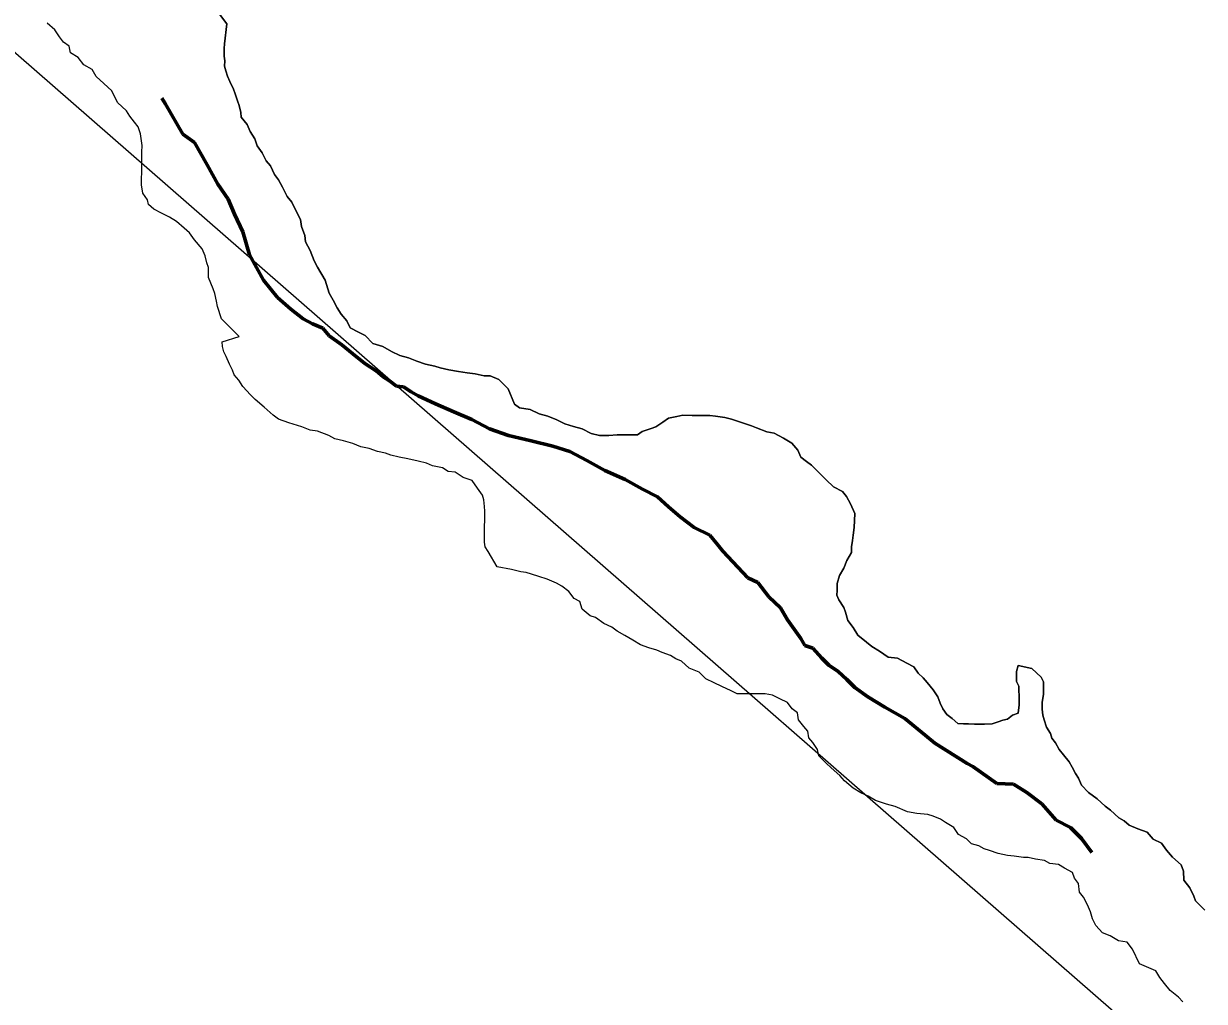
# Model space of a CAD drawing. Extents: x 553962 to 842807, y 8883888 to 9032388.
# Drawn here: x 806624 to 807127, y 9013879 to 9014295 of the extents above; entities that cross this region are included whole.
import ezdxf

# ---------------------------------------------------------------- set-up
doc = ezdxf.new("R2010")
doc.units = 0
doc.header["$LTSCALE"] = 200
doc.linetypes.add('LONG_DASH_SHORT_DASH', pattern=[9.9, 6, -1.2, 1.5, -1.2])
for name, color, linetype, lineweight in [('23', 7, 'Continuous', 13), ('25', 7, 'Continuous', 13), ('57', 7, 'Continuous', 13), ('7', 7, 'Continuous', 90), ('8', 7, 'Continuous', 13)]:
    doc.layers.add(name, color=color, linetype=linetype, lineweight=lineweight)
doc.layers.add('49', color=7, linetype='Continuous')

msp = doc.modelspace()

# ---------------------------------------------------------------- linework, layer by layer
at = {"layer": '23'}
for points in [[(806865.8, 9014120.8), (806862, 9014122.8), (806858.3, 9014123.8), (806854.5, 9014124.9), (806851.1, 9014126.7), (806847.3, 9014128.2), (806843.6, 9014129.2), (806839.8, 9014131), (806835.3, 9014131.8), (806833.1, 9014133.3), (806830.4, 9014139.8), (806826.4, 9014143.8), (806822.7, 9014145.4), (806820.2, 9014145.4), (806816.4, 9014146.2), (806812.9, 9014146.7), (806809.2, 9014147.2), (806805.2, 9014148), (806801.5, 9014148.8), (806799.2, 9014149.5), (806795.2, 9014150.3), (806791.5, 9014151.6), (806788, 9014153.1), (806784.2, 9014154.1), (806780.7, 9014155.7), (806777, 9014157.9), (806772.8, 9014159.2), (806769.5, 9014162.5), (806766.6, 9014164), (806763.1, 9014165.8), (806761.6, 9014168.8), (806759.3, 9014171.6), (806757.6, 9014174.3), (806755.9, 9014177.6), (806754.2, 9014180.6), (806752.5, 9014186.1), (806749.2, 9014191.7), (806747.8, 9014194.4), (806746.1, 9014198.7), (806744.1, 9014202.5), (806743.8, 9014205.2), (806742.4, 9014209), (806741.9, 9014212), (806740.4, 9014215), (806738.2, 9014219.3), (806736.2, 9014221.8), (806734.3, 9014225.8), (806732.5, 9014228.8), (806730.8, 9014231.1), (806729.1, 9014234.9), (806727.3, 9014236.9), (806725.6, 9014240.4), (806723.4, 9014243.4), (806722.4, 9014246.4), (806720.4, 9014249.4), (806719.2, 9014252.5), (806716.7, 9014255.5), (806716.5, 9014257.5), (806715.8, 9014260.5), (806715, 9014262.5), (806714.1, 9014265.5), (806713.3, 9014267.5), (806711.8, 9014270.8), (806710.8, 9014273), (806710.1, 9014275.3), (806709.6, 9014277.3), (806709.7, 9014279.6), (806709.4, 9014281.6), (806709.4, 9014284.8), (806709.5, 9014286.8), (806710.5, 9014295.3), (806706.1, 9014301.1)], [(807058, 9014003.4), (807058, 9014006.4), (807058.5, 9014009.6), (807058.5, 9014011.9), (807058.6, 9014015.1), (807057.6, 9014017.1), (807053.6, 9014020.7), (807047.8, 9014022), (807047.1, 9014019.5), (807047.1, 9014017.5), (807047, 9014015.2), (807048, 9014013.2), (807048, 9014011.2), (807048.2, 9014009.2), (807048.2, 9014007.2), (807048.2, 9014005.2), (807047.7, 9014001.7), (807045.4, 9014000.9), (807043.2, 9013999.2), (807041.2, 9013998.7), (807039.2, 9013998), (807036.7, 9013997.2), (807033.4, 9013997), (807031.2, 9013997), (807029.1, 9013997), (807026.6, 9013997.1), (807024.4, 9013997.1), (807022.1, 9013997.3), (807019.7, 9013999.4), (807017.4, 9014001.1), (807015.7, 9014003.6), (807014.5, 9014005.9), (807013.5, 9014008.7), (807011.5, 9014011.7), (807009, 9014014.7), (807007.3, 9014016.7), (807005.1, 9014018.7), (807003.3, 9014021.5), (807000.3, 9014023), (806996.3, 9014025.1), (806992.3, 9014025.6), (806988.6, 9014028.1), (806985.4, 9014030.1), (806983.1, 9014031.9), (806979.4, 9014034.9), (806977.4, 9014038.2), (806975.2, 9014041.2), (806974.2, 9014044.7), (806973.5, 9014046.7), (806971.3, 9014050), (806970.5, 9014052), (806970.6, 9014054), (806970.6, 9014057), (806971.6, 9014060.3), (806973.4, 9014063.5), (806974.7, 9014066.8), (806976.7, 9014070.2), (806976.7, 9014072.5), (806977.2, 9014075.2), (806977.5, 9014077.5), (806977.8, 9014080.8), (806978, 9014083.8), (806978.1, 9014086.8), (806976.3, 9014090.8), (806974.6, 9014094), (806972.9, 9014096.1), (806969.1, 9014098.1), (806965.9, 9014101.1), (806962.9, 9014104.1), (806959.7, 9014107.4), (806957.5, 9014108.9), (806955.2, 9014110.7), (806953.8, 9014113.7), (806951.3, 9014116.7), (806947.8, 9014118.8), (806943.8, 9014121), (806940.6, 9014121.6), (806936.3, 9014123.3), (806934.1, 9014124.1), (806930.3, 9014125.4), (806925.6, 9014126.9), (806922.8, 9014127.7), (806918.8, 9014128.2), (806916.3, 9014128.5), (806912.3, 9014128.5), (806908.8, 9014128.5), (806904.8, 9014128.6), (806902.3, 9014128.1), (806898.8, 9014127.3), (806896.3, 9014125.6), (806893.3, 9014123.6), (806891.3, 9014122.9), (806887.5, 9014121.7), (806885.5, 9014120.2), (806883.5, 9014120.2), (806879.8, 9014120.2), (806876.8, 9014120.2), (806873.3, 9014120), (806871.3, 9014120), (806869.3, 9014120), (806865.8, 9014120.8)], [(807127.3, 9013917.8), (807125.3, 9013919.8), (807123.4, 9013921.8), (807122.6, 9013923.8), (807120.9, 9013927.3), (807118.4, 9013930.6), (807118.2, 9013934.4), (807117.2, 9013937.1), (807113.5, 9013940.4), (807111, 9013943.4), (807108.8, 9013946.4), (807105.3, 9013948), (807102.8, 9013951), (807098.8, 9013952.5), (807095.1, 9013954), (807092.9, 9013955.8), (807090.6, 9013957.1), (807087.1, 9013960.4), (807084.9, 9013962.1), (807081.4, 9013965.2), (807077.7, 9013967.9), (807074.7, 9013971), (807073.5, 9013974), (807072.2, 9013976), (807070.8, 9013978.7), (807069.5, 9013981), (807067.1, 9013984), (807065.3, 9013986.3), (807063.6, 9013989.1), (807062.1, 9013991.1), (807061.6, 9013993.1), (807059.9, 9013995.8), (807058.9, 9013998.8), (807058.2, 9014000.8), (807058, 9014003.4)]]:
    msp.add_lwpolyline(points, dxfattribs=at)
at = {"layer": '25'}
for points in [[(806706.1, 9014301.1), (806710.5, 9014295.3), (806709.5, 9014286.8), (806709.4, 9014284.8), (806709.4, 9014281.6), (806709.7, 9014279.6), (806709.6, 9014277.3), (806710.1, 9014275.3), (806710.8, 9014273), (806711.8, 9014270.8), (806713.3, 9014267.5), (806714.1, 9014265.5), (806715, 9014262.5), (806715.8, 9014260.5), (806716.5, 9014257.5), (806716.7, 9014255.5), (806719.2, 9014252.5), (806720.4, 9014249.4), (806722.4, 9014246.4), (806723.4, 9014243.4), (806725.6, 9014240.4), (806727.3, 9014236.9), (806729.1, 9014234.9), (806730.8, 9014231.1), (806732.5, 9014228.8), (806734.3, 9014225.8), (806736.2, 9014221.8), (806738.2, 9014219.3), (806740.4, 9014215), (806741.9, 9014212), (806742.4, 9014209), (806743.8, 9014205.2), (806744.1, 9014202.5), (806746.1, 9014198.7), (806747.8, 9014194.4), (806749.2, 9014191.7), (806752.5, 9014186.1), (806754.2, 9014180.6), (806755.9, 9014177.6), (806757.6, 9014174.3), (806759.3, 9014171.6), (806761.6, 9014168.8), (806763.1, 9014165.8), (806766.6, 9014164), (806769.5, 9014162.5), (806772.8, 9014159.2), (806777, 9014157.9), (806780.7, 9014155.7), (806784.2, 9014154.1), (806788, 9014153.1), (806791.5, 9014151.6), (806795.2, 9014150.3), (806799.2, 9014149.5), (806801.5, 9014148.8), (806805.2, 9014148), (806809.2, 9014147.2), (806812.9, 9014146.7), (806816.4, 9014146.2), (806820.2, 9014145.4), (806822.7, 9014145.4), (806826.4, 9014143.8), (806830.4, 9014139.8), (806833.1, 9014133.3), (806835.3, 9014131.8), (806839.8, 9014131), (806843.6, 9014129.2), (806847.3, 9014128.2), (806851.1, 9014126.7), (806854.5, 9014124.9), (806858.3, 9014123.8), (806862, 9014122.8), (806865.8, 9014120.8)], [(806702.7, 9014191.5), (806702, 9014193.5), (806701.3, 9014196.5), (806700, 9014199.5), (806696.8, 9014203.3), (806694.6, 9014206.3), (806692.3, 9014208.3), (806689.1, 9014211.1), (806686.1, 9014212.9), (806682.7, 9014214.6), (806679.4, 9014216.4), (806677.2, 9014218.4), (806676.7, 9014220.4), (806674.7, 9014223.2), (806674.2, 9014226.7), (806674.2, 9014228.7), (806674.3, 9014232.7), (806674.3, 9014237), (806674.3, 9014240.7), (806674.4, 9014243.5), (806674.1, 9014245.5), (806673.7, 9014248.5), (806672.7, 9014251.5), (806671.2, 9014253.5), (806669.2, 9014256), (806667.7, 9014258.3), (806664, 9014261.8), (806661.5, 9014266.8), (806658.1, 9014269.9), (806654.8, 9014272.9), (806653.1, 9014275.9), (806649.6, 9014277.9), (806647.1, 9014281), (806643.9, 9014283), (806643.4, 9014285.8), (806640.9, 9014287.5), (806639.2, 9014289.8), (806637.2, 9014292.8), (806634, 9014295.6)], [(806956.4, 9013996), (806954.1, 9013998.8), (806953.7, 9014001.8), (806951.4, 9014003.6), (806949.4, 9014006.3), (806946.2, 9014007.8), (806943, 9014009.4), (806940, 9014009.9), (806937.2, 9014009.9), (806933.2, 9014009.9), (806931, 9014010), (806928, 9014010), (806925.5, 9014011.2), (806921.5, 9014013), (806918.2, 9014014.6), (806914.7, 9014016.3), (806911.8, 9014019.1), (806907.5, 9014020.9), (806904.3, 9014023.9), (806901.8, 9014024.9), (806899.6, 9014026.2), (806896.1, 9014027.5), (806893.8, 9014028.5), (806890.3, 9014029.5), (806886.8, 9014030.8), (806883.6, 9014032.8), (806880.1, 9014034.8), (806876.9, 9014036.6), (806874.6, 9014038.4), (806871.2, 9014039.9), (806867.7, 9014042.4), (806865.4, 9014043.2), (806861.9, 9014046), (806861, 9014049.2), (806858.5, 9014050.5), (806856.2, 9014053.5), (806853.3, 9014055.8), (806851, 9014057.1), (806847, 9014058.8), (806843.5, 9014059.9), (806840.3, 9014060.9), (806838.1, 9014061.6), (806835.8, 9014061.9), (806831.8, 9014062.9), (806825.8, 9014064), (806821.9, 9014070.5), (806820.6, 9014072.5), (806820.4, 9014074.5), (806820.4, 9014078), (806820.4, 9014080.8), (806820.5, 9014084.3), (806820.5, 9014087.8), (806820.3, 9014089.8), (806820, 9014092.6), (806819.5, 9014094.6), (806817.3, 9014097.6), (806815.1, 9014100.8), (806811.3, 9014102.1), (806807.9, 9014104.4), (806804.9, 9014104.7), (806802.4, 9014106.2), (806798.1, 9014107), (806795.6, 9014108.2), (806792.1, 9014109), (806787.7, 9014110), (806783.9, 9014110.8), (806780.4, 9014111.6), (806778.2, 9014112.4), (806774.7, 9014113.1), (806771.2, 9014114.4), (806767.7, 9014115.2), (806764.2, 9014116.5), (806760.2, 9014117.7), (806756.5, 9014118.5), (806754, 9014120), (806749.2, 9014121.8), (806746, 9014122.3), (806742.5, 9014123.6), (806737, 9014125.4), (806732.5, 9014126.9), (806730.3, 9014128.7), (806726.5, 9014132), (806722.6, 9014135.3), (806720.6, 9014137.3), (806717.3, 9014140.8), (806715.6, 9014143.6), (806713.6, 9014145.8), (806712.9, 9014147.8), (806711.7, 9014150.3), (806710.2, 9014153.6), (806709.2, 9014155.6), (806708.7, 9014157.9), (806708.5, 9014159.9), (806715.8, 9014162.1), (806708.3, 9014169.7), (806706.6, 9014174.9), (806706.1, 9014177.2), (806705.4, 9014180.4), (806704.7, 9014182.5), (806702.7, 9014187.2), (806702.7, 9014191.5)], [(806865.8, 9014120.8), (806869.3, 9014120), (806871.3, 9014120), (806873.3, 9014120), (806876.8, 9014120.2), (806879.8, 9014120.2), (806883.5, 9014120.2), (806885.5, 9014120.2), (806887.5, 9014121.7), (806891.3, 9014122.9), (806893.3, 9014123.6), (806896.3, 9014125.6), (806898.8, 9014127.3), (806902.3, 9014128.1), (806904.8, 9014128.6), (806908.8, 9014128.5), (806912.3, 9014128.5), (806916.3, 9014128.5), (806918.8, 9014128.2), (806922.8, 9014127.7), (806925.6, 9014126.9), (806930.3, 9014125.4), (806934.1, 9014124.1), (806936.3, 9014123.3), (806940.6, 9014121.6), (806943.8, 9014121), (806947.8, 9014118.8), (806951.3, 9014116.7), (806953.8, 9014113.7), (806955.2, 9014110.7), (806957.5, 9014108.9), (806959.7, 9014107.4), (806962.9, 9014104.1), (806965.9, 9014101.1), (806969.1, 9014098.1), (806972.9, 9014096.1), (806974.6, 9014094), (806976.3, 9014090.8), (806978.1, 9014086.8), (806978, 9014083.8), (806977.8, 9014080.8), (806977.5, 9014077.5), (806977.2, 9014075.2), (806976.7, 9014072.5), (806976.7, 9014070.2), (806974.7, 9014066.8), (806973.4, 9014063.5), (806971.6, 9014060.3), (806970.6, 9014057), (806970.6, 9014054), (806970.5, 9014052), (806971.3, 9014050), (806973.5, 9014046.7), (806974.2, 9014044.7), (806975.2, 9014041.2), (806977.4, 9014038.2), (806979.4, 9014034.9), (806983.1, 9014031.9), (806985.4, 9014030.1), (806988.6, 9014028.1), (806992.3, 9014025.6), (806996.3, 9014025.1), (807000.3, 9014023), (807003.3, 9014021.5), (807005.1, 9014018.7), (807007.3, 9014016.7), (807009, 9014014.7), (807011.5, 9014011.7), (807013.5, 9014008.7), (807014.5, 9014005.9), (807015.7, 9014003.6), (807017.4, 9014001.1), (807019.7, 9013999.4), (807022.1, 9013997.3), (807024.4, 9013997.1), (807026.6, 9013997.1), (807029.1, 9013997), (807031.2, 9013997), (807033.4, 9013997), (807036.7, 9013997.2), (807039.2, 9013998), (807041.2, 9013998.7), (807043.2, 9013999.2), (807045.4, 9014000.9), (807047.7, 9014001.7), (807048.2, 9014005.2), (807048.2, 9014007.2), (807048.2, 9014009.2), (807048, 9014011.2), (807048, 9014013.2), (807047, 9014015.2), (807047.1, 9014017.5), (807047.1, 9014019.5), (807047.8, 9014022), (807053.6, 9014020.7), (807057.6, 9014017.1), (807058.6, 9014015.1), (807058.5, 9014011.9), (807058.5, 9014009.6), (807058, 9014006.4), (807058, 9014003.4)], [(807058, 9014003.4), (807058.2, 9014000.8), (807058.9, 9013998.8), (807059.9, 9013995.8), (807061.6, 9013993.1), (807062.1, 9013991.1), (807063.6, 9013989.1), (807065.3, 9013986.3), (807067.1, 9013984), (807069.5, 9013981), (807070.8, 9013978.7), (807072.2, 9013976), (807073.5, 9013974), (807074.7, 9013971), (807077.7, 9013967.9), (807081.4, 9013965.2), (807084.9, 9013962.1), (807087.1, 9013960.4), (807090.6, 9013957.1), (807092.9, 9013955.8), (807095.1, 9013954), (807098.8, 9013952.5), (807102.8, 9013951), (807105.3, 9013948), (807108.8, 9013946.4), (807111, 9013943.4), (807113.5, 9013940.4), (807117.2, 9013937.1), (807118.2, 9013934.4), (807118.4, 9013930.6), (807120.9, 9013927.3), (807122.6, 9013923.8), (807123.4, 9013921.8), (807125.3, 9013919.8), (807127.3, 9013917.8)], [(807118, 9013878.8), (807116.1, 9013880.8), (807112.6, 9013883.6), (807110.1, 9013886.6), (807108.1, 9013889.1), (807106.4, 9013891.9), (807099.4, 9013894.9), (807096.5, 9013901.2), (807094.2, 9013904.2), (807090.5, 9013904.8), (807087, 9013906.8), (807083.7, 9013908.1), (807080.8, 9013911.3), (807079.5, 9013914.1), (807078.6, 9013917.1), (807077.3, 9013920.1), (807075.6, 9013923.4), (807073.9, 9013925.4), (807073.4, 9013929.2), (807071.7, 9013931.4), (807070.9, 9013933.9), (807067.5, 9013935.7), (807065, 9013937.2), (807061.2, 9013937.7), (807059, 9013939), (807055.2, 9013939.5), (807052, 9013940.3), (807050, 9013940.3), (807046, 9013940.8), (807043.2, 9013941.1), (807039.2, 9013941.9), (807035.5, 9013943.2), (807033.2, 9013943.9), (807031, 9013945.2), (807027.8, 9013946), (807025.8, 9013948.2), (807022.3, 9013950), (807020.3, 9013953), (807016.8, 9013955.1), (807014.6, 9013956.6), (807011.6, 9013957.8), (807009.3, 9013958.6), (807004.6, 9013958.9), (807000.6, 9013959.7), (806995.4, 9013962), (806991.6, 9013963), (806986.9, 9013964.5), (806983.9, 9013966.3), (806980.7, 9013967.8), (806977.4, 9013969.8), (806973.7, 9013972.9), (806971.7, 9013975.1), (806968, 9013978.4), (806966, 9013980.4), (806962.8, 9013983.5), (806962.3, 9013986.2), (806960.3, 9013989.2), (806958.6, 9013991.2), (806958.1, 9013994), (806956.4, 9013996)]]:
    msp.add_lwpolyline(points, dxfattribs=at)
at = {"layer": '57'}
for points in [[(806710.5, 9014295.3), (806709.5, 9014286.8), (806709.4, 9014284.8), (806709.4, 9014281.6), (806709.7, 9014279.6), (806709.6, 9014277.3), (806710.1, 9014275.3), (806710.8, 9014273), (806711.8, 9014270.8), (806713.3, 9014267.5), (806714.1, 9014265.5), (806715, 9014262.5), (806715.8, 9014260.5), (806716.5, 9014257.5), (806716.7, 9014255.5), (806719.2, 9014252.5), (806720.4, 9014249.4), (806722.4, 9014246.4), (806723.4, 9014243.4), (806725.6, 9014240.4), (806727.3, 9014236.9), (806729.1, 9014234.9), (806730.8, 9014231.1), (806732.5, 9014228.8), (806734.3, 9014225.8), (806736.2, 9014221.8), (806738.2, 9014219.3), (806740.4, 9014215), (806741.9, 9014212), (806742.4, 9014209), (806743.8, 9014205.2), (806744.1, 9014202.5), (806746.1, 9014198.7), (806747.8, 9014194.4), (806749.2, 9014191.7), (806752.5, 9014186.1), (806754.2, 9014180.6), (806755.9, 9014177.6), (806757.6, 9014174.3), (806759.3, 9014171.6), (806761.6, 9014168.8), (806763.1, 9014165.8), (806766.6, 9014164), (806769.5, 9014162.5), (806772.8, 9014159.2), (806777, 9014157.9), (806780.7, 9014155.7), (806784.2, 9014154.1), (806788, 9014153.1), (806791.5, 9014151.6), (806795.2, 9014150.3), (806799.2, 9014149.5), (806801.5, 9014148.8), (806805.2, 9014148), (806809.2, 9014147.2), (806812.9, 9014146.7), (806816.4, 9014146.2), (806820.2, 9014145.4), (806822.7, 9014145.4), (806826.4, 9014143.8), (806830.4, 9014139.8), (806833.1, 9014133.3), (806835.3, 9014131.8), (806839.8, 9014131), (806843.6, 9014129.2), (806847.3, 9014128.2), (806851.1, 9014126.7), (806854.5, 9014124.9), (806858.3, 9014123.8), (806862, 9014122.8), (806865.8, 9014120.8)], [(806865.8, 9014120.8), (806869.3, 9014120), (806871.3, 9014120), (806873.3, 9014120), (806876.8, 9014120.2), (806879.8, 9014120.2), (806883.5, 9014120.2), (806885.5, 9014120.2), (806887.5, 9014121.7), (806891.3, 9014122.9), (806893.3, 9014123.6), (806896.3, 9014125.6), (806898.8, 9014127.3), (806902.3, 9014128.1), (806904.8, 9014128.6), (806908.8, 9014128.5), (806912.3, 9014128.5), (806916.3, 9014128.5), (806918.8, 9014128.2), (806922.8, 9014127.7), (806925.6, 9014126.9), (806930.3, 9014125.4), (806934.1, 9014124.1), (806936.3, 9014123.3), (806940.6, 9014121.6), (806943.8, 9014121), (806947.8, 9014118.8), (806951.3, 9014116.7), (806953.8, 9014113.7), (806955.2, 9014110.7), (806957.5, 9014108.9), (806959.7, 9014107.4), (806962.9, 9014104.1), (806965.9, 9014101.1), (806969.1, 9014098.1), (806972.9, 9014096.1), (806974.6, 9014094), (806976.3, 9014090.8), (806978.1, 9014086.8), (806978, 9014083.8), (806977.8, 9014080.8), (806977.5, 9014077.5), (806977.2, 9014075.2), (806976.7, 9014072.5), (806976.7, 9014070.2), (806974.7, 9014066.8), (806973.4, 9014063.5), (806971.6, 9014060.3), (806970.6, 9014057), (806970.6, 9014054), (806970.5, 9014052), (806971.3, 9014050), (806973.5, 9014046.7), (806974.2, 9014044.7), (806975.2, 9014041.2), (806977.4, 9014038.2), (806979.4, 9014034.9), (806983.1, 9014031.9), (806985.4, 9014030.1), (806988.6, 9014028.1), (806992.3, 9014025.6), (806996.3, 9014025.1), (807000.3, 9014023), (807003.3, 9014021.5), (807005.1, 9014018.7), (807007.3, 9014016.7), (807009, 9014014.7), (807011.5, 9014011.7), (807013.5, 9014008.7), (807014.5, 9014005.9), (807015.7, 9014003.6), (807017.4, 9014001.1), (807019.7, 9013999.4), (807022.1, 9013997.3), (807024.4, 9013997.1), (807026.6, 9013997.1), (807029.1, 9013997), (807031.2, 9013997), (807033.4, 9013997), (807036.7, 9013997.2), (807039.2, 9013998), (807041.2, 9013998.7), (807043.2, 9013999.2), (807045.4, 9014000.9), (807047.7, 9014001.7), (807048.2, 9014005.2), (807048.2, 9014007.2), (807048.2, 9014009.2), (807048, 9014011.2), (807048, 9014013.2), (807047, 9014015.2), (807047.1, 9014017.5), (807047.1, 9014019.5), (807047.8, 9014022), (807053.6, 9014020.7), (807057.6, 9014017.1), (807058.6, 9014015.1), (807058.5, 9014011.9), (807058.5, 9014009.6), (807058, 9014006.4), (807058, 9014003.4)], [(807058, 9014003.4), (807058.2, 9014000.8), (807058.9, 9013998.8), (807059.9, 9013995.8), (807061.6, 9013993.1), (807062.1, 9013991.1), (807063.6, 9013989.1), (807065.3, 9013986.3), (807067.1, 9013984), (807069.5, 9013981), (807070.8, 9013978.7), (807072.2, 9013976), (807073.5, 9013974), (807074.7, 9013971), (807077.7, 9013967.9), (807081.4, 9013965.2), (807084.9, 9013962.1), (807087.1, 9013960.4), (807090.6, 9013957.1), (807092.9, 9013955.8), (807095.1, 9013954), (807098.8, 9013952.5), (807102.8, 9013951), (807105.3, 9013948), (807108.8, 9013946.4), (807111, 9013943.4), (807113.5, 9013940.4), (807117.2, 9013937.1), (807118.2, 9013934.4), (807118.4, 9013930.6), (807120.9, 9013927.3), (807122.6, 9013923.8), (807123.4, 9013921.8), (807125.3, 9013919.8), (807127.3, 9013917.8)]]:
    msp.add_lwpolyline(points, dxfattribs=at)
at = {"layer": '7', "linetype": 'LONG_DASH_SHORT_DASH', "lineweight": 60}
for points in [[(806785.8, 9014140.7), (806782.8, 9014141), (806779.9, 9014143.3), (806777.1, 9014145), (806774.1, 9014147.5), (806769.4, 9014150.6), (806764.2, 9014154.8), (806759.5, 9014158.6), (806754.2, 9014162.4), (806751.5, 9014165.7), (806747, 9014167.5), (806743, 9014169.7), (806737.8, 9014173.8), (806732.1, 9014178.8), (806726.2, 9014186.1), (806720.2, 9014196.9), (806717.3, 9014206.7), (806713.8, 9014214.2), (806711.1, 9014220.7), (806706.7, 9014227), (806702.2, 9014235.2), (806696.8, 9014244.8), (806691.8, 9014248.3), (806684.2, 9014261.4), (806682.8, 9014263.7)], [(807079.2, 9013942.3), (807074.8, 9013948.3), (807070.1, 9013953), (807063.9, 9013956.1), (807057.9, 9013963.1), (807051.4, 9013967.9), (807045.7, 9013971.4), (807038.7, 9013971.7), (807028.5, 9013979), (807026, 9013980.3), (807012.3, 9013988.9), (807008.1, 9013992.4), (806999.4, 9013999.5), (806990.9, 9014004.3), (806983.7, 9014008.6), (806978.2, 9014012.6), (806974.8, 9014016.1), (806971, 9014019.4), (806967.1, 9014022.2), (806964.1, 9014025.2), (806960.3, 9014029.4), (806956.9, 9014030.5), (806955.1, 9014033.5), (806949.4, 9014041.5), (806946.5, 9014046.5), (806941.5, 9014051.3), (806936.8, 9014057.3), (806932.6, 9014059.4), (806921.9, 9014070.7), (806919.6, 9014073.5), (806916.4, 9014077.5), (806909.7, 9014080.8), (806903.7, 9014085.3), (806898.8, 9014089.6), (806894, 9014093.9), (806887.6, 9014097.1), (806880.3, 9014101.2), (806871.6, 9014105), (806863.9, 9014109.3), (806856.7, 9014113.1), (806849.4, 9014115.4), (806840.2, 9014117.7), (806830.5, 9014120), (806822.5, 9014122.8), (806815, 9014126.8), (806807.3, 9014130.1), (806799.5, 9014133.4), (806792.1, 9014136.9), (806789.1, 9014138.5), (806785.8, 9014140.7)]]:
    msp.add_lwpolyline(points, dxfattribs=at)
at = {"layer": '8'}
msp.add_lwpolyline([(814928.1, 9008896), (814088.2, 9010664.1), (813209.3, 9010781.5), (812282, 9011648.1), (811188.4, 9011770.6), (810823.9, 9012398.9), (808943, 9013370.5), (807455.7, 9013554.3), (806161, 9014683.5), (805286.1, 9014561)], dxfattribs=at)

# ---------------------------------------------------------------- texts
at = {"layer": '49', "width": 0.9}
msp.add_text('R I O   S Ã O   F R A N C I S C O', height=500, rotation=332.036, dxfattribs=at).set_placement((805669.4, 9013807.5))

doc.saveas('drawing.dxf')
